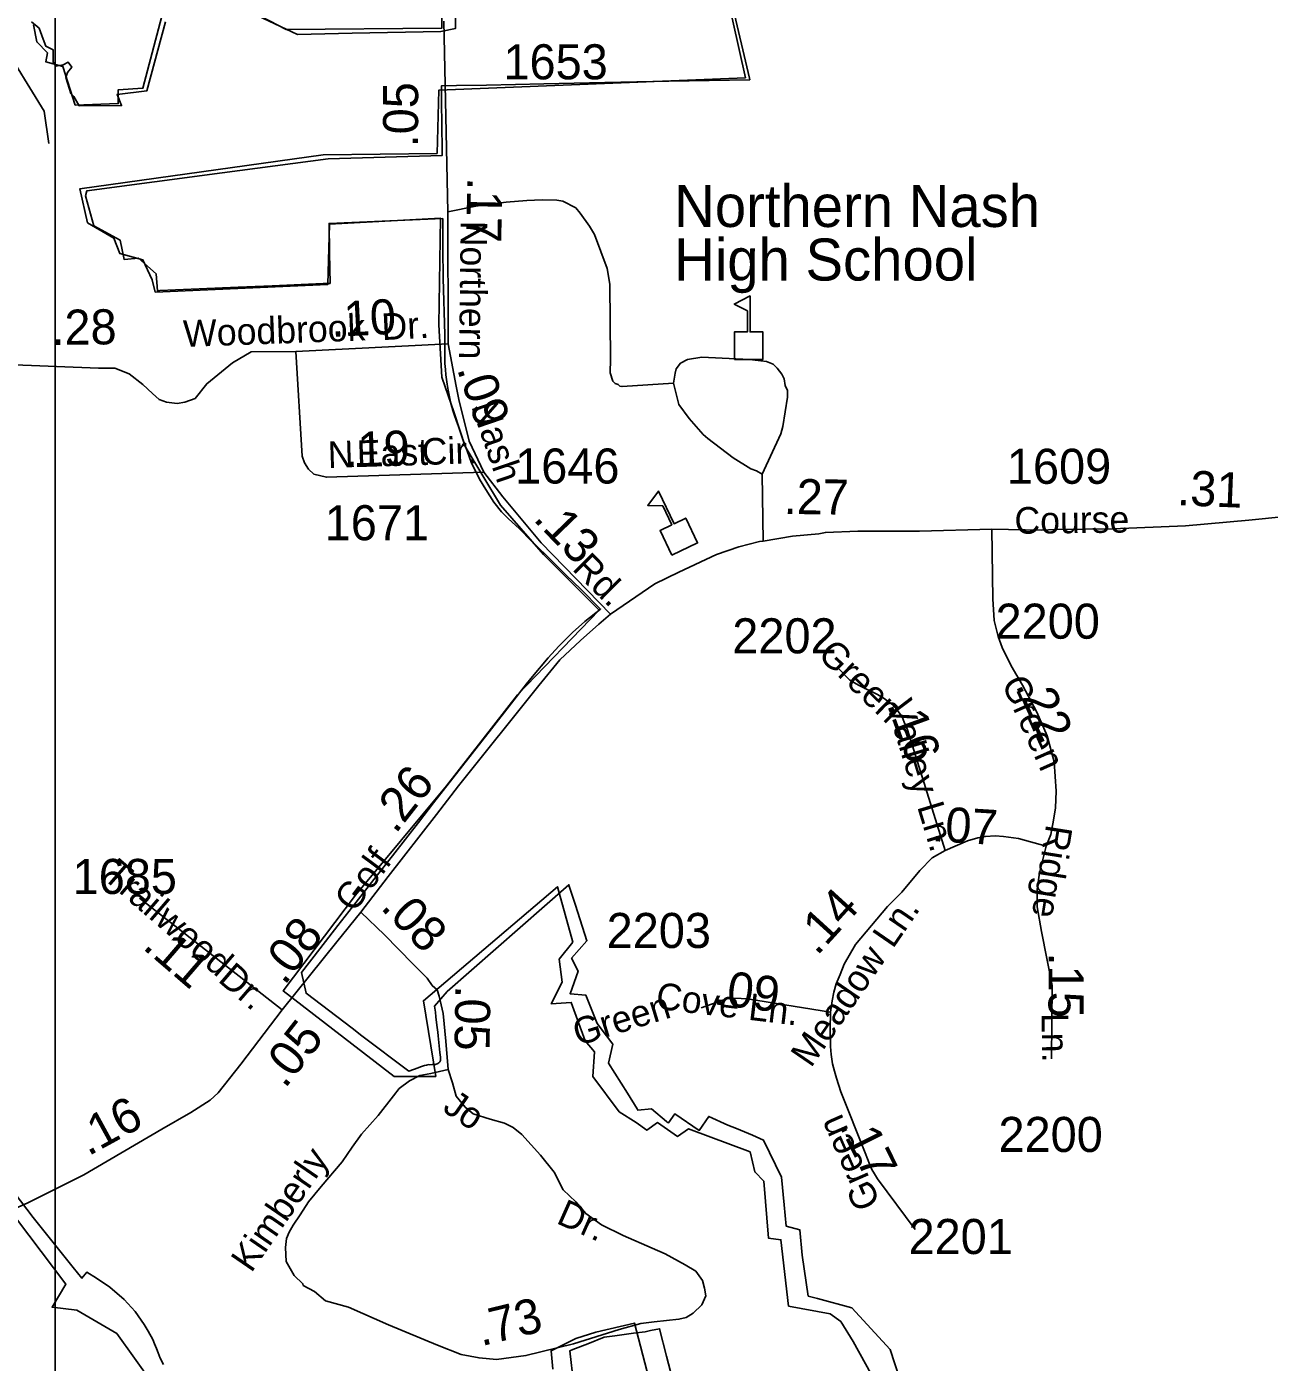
# Model space of a CAD drawing. Extents: x 2220236 to 2384410, y 720751 to 894131.
# Drawn here: x 2325298 to 2329728, y 816415 to 821177 of the extents above; entities that cross this region are included whole.
import ezdxf

# ---------------------------------------------------------------- set-up
doc = ezdxf.new("R2010")
doc.units = 0
doc.layers.add('Default', color=7, linetype='Continuous')

msp = doc.modelspace()

# ---------------------------------------------------------------- linework, layer by layer
at = {"layer": 'Default'}
for p, q in [((2326761.6, 820725.4), (2326355.1, 820719.9)), ((2326800.9, 820047), (2326257.4, 820019.2)), ((2327923.9, 819343.4), (2327919.4, 819581.3)), ((2326209.1, 817672.5), (2325700.3, 818070))]:
    msp.add_line(p, q, dxfattribs=at)
for points in [[(2325398.9, 823881.8), (2329807.7, 823881.8), (2329807.7, 815539.8), (2325398.9, 815539.8), (2325398.9, 823881.8)], [(2327459.3, 822792.3), (2327860.2, 820994.8), (2326767.1, 820950.8), (2326761.6, 820725.4)], [(2325376.4, 820760.7), (2325359.9, 820875.5), (2325258, 821042), (2325213.9, 821266.6), (2325199.9, 821784.6), (2325036.9, 822155.5), (2324851.9, 822397.3), (2324882.9, 822572.5)], [(2326014.6, 821276.8), (2326223.3, 821166.8), (2326778.1, 821172.3), (2326767.1, 822440.5)], [(2327812, 821260.7), (2327874.5, 820993.4), (2327875.8, 820988.2), (2327587.5, 820982.3), (2327473.2, 820980), (2327359.2, 820977.7), (2327250, 820975.4), (2327141, 820973.2), (2327040, 820971.2), (2326937.5, 820969.1), (2326829.8, 820966.9), (2326776.5, 820965.8), (2326776.8, 820948.4), (2326777.2, 820889.4), (2326777.8, 820846.6), (2326779, 820717.8), (2326372.5, 820705.6), (2325994.2, 820655.6), (2325512, 820591.8), (2325507, 820574.2), (2325537.5, 820467.2), (2325630.5, 820416.2), (2325645, 820347.4), (2325697, 820352.1), (2325759.2, 820295.9), (2325764, 820235.6), (2325772.5, 820236.2), (2326052.2, 820248.4), (2326173.2, 820253.4), (2326355.2, 820261), (2326373.2, 820261.8), (2326379.2, 820262), (2326377.8, 820369.8), (2326376, 820475.6), (2326781, 820492.7), (2326782, 820385.8), (2326783, 820278.8), (2326788.2, 820079.2), (2326788.5, 820018.9), (2326788.8, 819975.8), (2326790.8, 819954.4), (2326792, 819935.4), (2326797.2, 819902.2), (2326800.2, 819881.2), (2326805.5, 819857.9), (2326810.2, 819833.2), (2326814.5, 819818.4), (2326816, 819812.6), (2326823.5, 819790.8), (2326829.2, 819773.8), (2326837.2, 819751.1), (2326844.2, 819730.4), (2326850.5, 819712.9), (2326859.2, 819689.6), (2326868.2, 819664.6), (2326882.5, 819624.6), (2326912, 819564.4), (2326934.8, 819527.2), (2326963.5, 819482.3), (2326991, 819447.8), (2327016, 819422.9), (2327053.5, 819387.7), (2327098.5, 819341.9), (2327148.2, 819294.2), (2327221, 819221.5), (2327274, 819171.4), (2327344, 819100.8), (2327288, 819056), (2327244.2, 819017.7), (2327194.5, 818968.1), (2327156.8, 818927), (2327101.5, 818860.6), (2327079.5, 818834.1), (2327026.8, 818764.9), (2326954.5, 818673.7), (2326748.2, 818409.5), (2326694.2, 818340.1), (2326601.8, 818221.4), (2326535.5, 818136.4), (2326472.5, 818055.8), (2326407.2, 817972.2), (2326342.5, 817889.1), (2326277, 817805.1), (2326294.2, 817730.9), (2326458, 817606.1), (2326493.2, 817579.2), (2326660.8, 817453.6), (2326693.5, 817465.7), (2326702.2, 817468.9), (2326709, 817471.1), (2326716.5, 817473.5), (2326723.2, 817475), (2326731.2, 817476.9), (2326733, 817476.4), (2326744, 817476.6), (2326749.2, 817476.8), (2326755, 817476.8), (2326763.5, 817480.2), (2326767.5, 817483.2), (2326769.8, 817485.4), (2326770.8, 817486.8), (2326773.2, 817491.6), (2326773.2, 817497.3), (2326773.5, 817503.1), (2326770.8, 817519.6), (2326764.8, 817579.2), (2326763.5, 817591.9), (2326760.5, 817617.7), (2326757, 817646.6), (2326755.5, 817663.3), (2326751.8, 817684.9), (2326797, 817737.5), (2327230.8, 818118.1), (2327231, 818116.8), (2327253, 818048.9), (2327288.2, 817940.1), (2327295.2, 817918.2), (2327240.5, 817856.5), (2327264, 817810.1), (2327235.2, 817729), (2327291.8, 817723.8), (2327331.5, 817623.2), (2327364.5, 817579.2), (2327387, 817549.6), (2327372.5, 817481.9), (2327439.5, 817374.9), (2327474.2, 817319.2), (2327477.2, 817314.2), (2327525.8, 817318.4), (2327579, 817273.8), (2327581.5, 817271.9), (2327585.5, 817268.5), (2327608, 817300.8), (2327695.8, 817242), (2327729.2, 817292), (2327797.2, 817261.2), (2327828.2, 817248.4), (2327885, 817224.8), (2327925.2, 817206.9), (2327989, 817075.8), (2327998.5, 816977.2), (2328006, 816900.9), (2328053.8, 816887.8), (2328063, 816797.2), (2328084.5, 816651.6), (2328116.8, 816643.2), (2328239.2, 816609.1), (2328376.8, 816460.4), (2328410.2, 816354.7)], [(2327812, 821260.7), (2327874.5, 820993.4), (2327875.8, 820988.2), (2327587.5, 820982.3), (2327473.2, 820980), (2327359.2, 820977.7), (2327250, 820975.4), (2327141, 820973.2), (2327040, 820971.2), (2326937.5, 820969.1), (2326829.8, 820966.9), (2326776.5, 820965.8), (2326776.8, 820948.4), (2326777.2, 820889.4), (2326777.8, 820846.6), (2326779, 820717.8), (2326372.5, 820705.6), (2325994.2, 820655.6), (2325512, 820591.8), (2325507, 820574.2), (2325537.5, 820467.2), (2325630.5, 820416.2), (2325645, 820347.4), (2325697, 820352.1), (2325759.2, 820295.9), (2325764, 820235.6), (2325772.5, 820236.2), (2326052.2, 820248.4), (2326173.2, 820253.4), (2326355.2, 820261), (2326373.2, 820261.8), (2326379.2, 820262), (2326377.8, 820369.8), (2326376, 820475.6), (2326781, 820492.7), (2326782, 820385.8), (2326783, 820278.8), (2326788.2, 820079.2), (2326788.5, 820018.9), (2326788.8, 819975.8), (2326790.8, 819954.4), (2326792, 819935.4), (2326797.2, 819902.2), (2326800.2, 819881.2), (2326805.5, 819857.9), (2326810.2, 819833.2), (2326814.5, 819818.4), (2326816, 819812.6), (2326823.5, 819790.8), (2326829.2, 819773.8), (2326837.2, 819751.1), (2326844.2, 819730.4), (2326850.5, 819712.9), (2326859.2, 819689.6), (2326868.2, 819664.6), (2326882.5, 819624.6), (2326912, 819564.4), (2326934.8, 819527.2), (2326963.5, 819482.3), (2326991, 819447.8), (2327016, 819422.9), (2327053.5, 819387.7), (2327098.5, 819341.9), (2327148.2, 819294.2), (2327221, 819221.5), (2327274, 819171.4), (2327344, 819100.8), (2327288, 819056), (2327244.2, 819017.7), (2327194.5, 818968.1), (2327156.8, 818927), (2327101.5, 818860.6), (2327079.5, 818834.1), (2327026.8, 818764.9), (2326954.5, 818673.7), (2326748.2, 818409.5), (2326694.2, 818340.1), (2326601.8, 818221.4), (2326535.5, 818136.4), (2326472.5, 818055.8), (2326407.2, 817972.2), (2326342.5, 817889.1), (2326277, 817805.1), (2326294.2, 817730.9), (2326458, 817606.1), (2326493.2, 817579.2), (2326660.8, 817453.6), (2326693.5, 817465.7), (2326702.2, 817468.9), (2326709, 817471.1), (2326716.5, 817473.5), (2326723.2, 817475), (2326731.2, 817476.9), (2326733, 817476.4), (2326744, 817476.6), (2326749.2, 817476.8), (2326755, 817476.8), (2326763.5, 817480.2), (2326767.5, 817483.2), (2326769.8, 817485.4), (2326770.8, 817486.8), (2326773.2, 817491.6), (2326773.2, 817497.3), (2326773.5, 817503.1), (2326770.8, 817519.6), (2326764.8, 817579.2), (2326763.5, 817591.9), (2326760.5, 817617.7), (2326757, 817646.6), (2326755.5, 817663.3), (2326751.8, 817684.9), (2326797, 817737.5), (2327230.8, 818118.1), (2327231, 818116.8), (2327253, 818048.9), (2327288.2, 817940.1), (2327295.2, 817918.2), (2327240.5, 817856.5), (2327264, 817810.1), (2327235.2, 817729), (2327291.8, 817723.8), (2327331.5, 817623.2), (2327364.5, 817579.2), (2327387, 817549.6), (2327372.5, 817481.9), (2327439.5, 817374.9), (2327474.2, 817319.2), (2327477.2, 817314.2), (2327525.8, 817318.4), (2327579, 817273.8), (2327581.5, 817271.9), (2327585.5, 817268.5), (2327608, 817300.8), (2327695.8, 817242), (2327729.2, 817292), (2327797.2, 817261.2), (2327828.2, 817248.4), (2327885, 817224.8), (2327925.2, 817206.9), (2327989, 817075.8), (2327998.5, 816977.2), (2328006, 816900.9), (2328053.8, 816887.8), (2328063, 816797.2), (2328084.5, 816651.6), (2328116.8, 816643.2), (2328239.2, 816609.1), (2328376.8, 816460.4), (2328410.2, 816354.7)], [(2326041.5, 821253.8), (2326262.8, 821149.8), (2326458, 821153.8), (2326774.8, 821160.1), (2326826.5, 821170.6), (2326827, 821232.2)], [(2326041.5, 821253.8), (2326262.8, 821149.8), (2326458, 821153.8), (2326774.8, 821160.1), (2326826.5, 821170.6), (2326827, 821232.2)], [(2325322.4, 821183.3), (2325333.4, 821122.9), (2325371.9, 821084.4), (2325366.4, 821051.4), (2325426.8, 821034.9), (2325470.7, 820897.5), (2325624.5, 820903), (2325624.5, 820952.4), (2325712.4, 820957.9), (2325783.8, 821232.8)], [(2325315, 821193.9), (2325342.5, 821171.4), (2325356.5, 821132.9), (2325365.5, 821107.3), (2325392, 821094.6), (2325391.8, 821050.4), (2325402, 821036.2), (2325428, 821041.5), (2325445.2, 821050.8), (2325458.2, 821033.3), (2325443, 821013.7), (2325437.8, 820996.1), (2325455, 820938.7), (2325466, 820927.7), (2325484.8, 820895.5), (2325636.2, 820896), (2325620.2, 820935.4), (2325725.8, 820948), (2325792.5, 821194.6)], [(2325315, 821193.9), (2325342.5, 821171.4), (2325356.5, 821132.9), (2325365.5, 821107.3), (2325392, 821094.6), (2325391.8, 821050.4), (2325402, 821036.2), (2325428, 821041.5), (2325445.2, 821050.8), (2325458.2, 821033.3), (2325443, 821013.7), (2325437.8, 820996.1), (2325455, 820938.7), (2325466, 820927.7), (2325484.8, 820895.5), (2325636.2, 820896), (2325620.2, 820935.4), (2325725.8, 820948), (2325792.5, 821194.6)], [(2326785, 821196.6), (2326799.3, 820516.5), (2326800.9, 820047)], [(2326355.1, 820719.9), (2325487.2, 820599), (2325514.7, 820478), (2325608.1, 820423.1), (2325630, 820368.1), (2325712.4, 820346.1), (2325745.4, 820274.7), (2325756.4, 820230.7), (2326371.6, 820258.2), (2326377.1, 820472.5), (2326772.6, 820494.5), (2326767.1, 820114.1), (2326778.1, 819927.2), (2326822, 819800.7), (2326860.5, 819679.8), (2326986.8, 819470.9), (2327140.7, 819295), (2327338.4, 819097.1), (2327047.3, 818794.8), (2326794.6, 818470.4), (2326470.5, 818080.2), (2326212.3, 817739.3), (2326607.8, 817434.7), (2326756.1, 817434.7), (2326712.2, 817704.1), (2327190.1, 818110.9), (2327245, 817913), (2327195.6, 817852.5), (2327206.6, 817770.1), (2327168.1, 817693.1), (2327239.5, 817698.6), (2327289, 817561.2), (2327321.9, 817522.7), (2327316.4, 817434.7), (2327409.8, 817308.3), (2327470.2, 817269.8), (2327508.7, 817242.4), (2327547.1, 817269.8), (2327618.6, 817220.4), (2327657, 817247.8), (2327876.7, 817165.4), (2327893.2, 817093.9), (2327926.2, 817060.9), (2327942.6, 816857.6), (2327986.6, 816852.1), (2328014.1, 816615.7), (2328162.4, 816588.2), (2328200.8, 816560.7), (2328244.8, 816489.3), (2328332.7, 816329.8)], [(2327604.1, 819905.8), (2327420.3, 819893.8), (2327412.2, 819895.7), (2327406.2, 819901.7), (2327396.2, 819905.5), (2327388.1, 819913.3), (2327377.9, 819943.3), (2327379.3, 819991.2), (2327376.4, 820259.2), (2327367.9, 820315), (2327322.5, 820436.4), (2327304.3, 820466.3), (2327271.6, 820512), (2327255.6, 820531.7), (2327209.3, 820555.2), (2327187.3, 820558.9), (2327135.2, 820560.4), (2327080.7, 820557.3), (2327007.3, 820551.9), (2326959.7, 820545.1), (2326898.5, 820536.9), (2326799.3, 820516.5)], [(2326257.4, 820019.2), (2326097.7, 820017.5), (2326032.1, 819979.2), (2325939.6, 819904.2), (2325898.1, 819851.5), (2325861.4, 819838.8), (2325834.3, 819834), (2325796.8, 819838.1), (2325770.3, 819847.7), (2325746.5, 819869.1), (2325711.4, 819901), (2325663.5, 819939.3), (2325612.4, 819960.1), (2325553.4, 819960.1), (2325224.7, 819972.8), (2325116.1, 820007.9)], [(2326927.8, 819588.6), (2326366.2, 819570.5), (2326322.1, 819582.1), (2326302, 819599.9), (2326287.7, 819621.7), (2326279.5, 819645.6), (2326257.4, 820019.2)], [(2326800.9, 820047), (2326828.7, 819895.5), (2326839, 819847.5), (2326875.3, 819699.8), (2326927.8, 819588.6)], [(2327919.4, 819581.3), (2327986, 819725.9), (2327993.5, 819752), (2328010.4, 819856.1), (2328010.3, 819880.1), (2328001.9, 819898), (2327997.8, 819922), (2327989.5, 819937.9), (2327973.4, 819959.7), (2327959.2, 819973.5), (2327935, 819983.3), (2327875.1, 819990.6), (2327705.1, 819998.7), (2327653.3, 819990.2), (2327629.3, 819978), (2327613.6, 819957.8), (2327609.6, 819941.8), (2327604.1, 819905.8)], [(2327604.1, 819905.8), (2327623, 819829.9), (2327659.4, 819780.4), (2327710, 819723), (2327726.2, 819709.1), (2327816.8, 819640.2), (2327879.2, 819600.9), (2327899.3, 819593.1), (2327919.4, 819581.3)], [(2326927.8, 819588.6), (2326994.8, 819501.3), (2327132.4, 819336.9), (2327378.9, 819082.4)], [(2328738.8, 819385.7), (2328917.1, 819382.2), (2328965, 819384.6), (2329169, 819386.9), (2329428.8, 819397.7), (2329654.4, 819418.1), (2330019.9, 819454.1), (2330057.8, 819456.4), (2330139.7, 819465.2), (2330407.4, 819478.1), (2330659.3, 819474.8), (2330937.1, 819455.3), (2331049.5, 819445.4), (2331561.8, 819384.6), (2332029.1, 819332)], [(2327378.9, 819082.4), (2327537, 819191), (2327623.4, 819232.3), (2327756.6, 819295.6), (2327836.4, 819322.4), (2327910, 819341.3), (2327923.9, 819343.4), (2328027.7, 819360.5), (2328121.5, 819369.5), (2328145.6, 819373.9), (2328261.4, 819379), (2328480.8, 819379), (2328738.8, 819385.7)], [(2328738.8, 819385.7), (2328742.5, 819136.7), (2328747.4, 819060), (2328761, 819003.4), (2328775.4, 818963.5), (2328807.3, 818898), (2328848, 818829.4), (2328899, 818733.7), (2328936.5, 818648.3), (2328960.5, 818555.7), (2328968.2, 818451.6), (2328965.3, 818392.2), (2328958.9, 818348.3), (2328949.3, 818297.2), (2328932.6, 818255.9)], [(2326488.6, 818020.6), (2326586.6, 818147.4), (2326758.5, 818367.9), (2326837.8, 818470.4), (2327123.2, 818827.7), (2327198.7, 818919.7), (2327272.5, 818989.2), (2327337.6, 819046.5), (2327378.9, 819082.4)], [(2328572.7, 818239.8), (2328438.5, 818670.8), (2328426.4, 818697.4), (2328419.5, 818716.1), (2328401.9, 818739.3), (2328382, 818761.6), (2328355.1, 818781.7), (2328331, 818796.2), (2328263.1, 818829.4), (2328232.8, 818847), (2328189.7, 818891.7)], [(2328932.6, 818255.9), (2328833.7, 818282.6), (2328780.8, 818290.1), (2328750.2, 818292), (2328715.7, 818290.4), (2328689, 818285), (2328652.3, 818274.7), (2328572.7, 818239.8)], [(2328932.6, 818255.9), (2328908.4, 818160.6), (2328900.6, 818101.5), (2328900.5, 818038.7), (2328916, 817951), (2328954.4, 817758.9), (2328951.3, 817497.8)], [(2328572.7, 818239.8), (2328526.4, 818213.4), (2328481.7, 818168.8), (2328418.1, 818091.6), (2328366.5, 818039.8), (2328252.7, 817905.4), (2328212.8, 817835.2), (2328197.7, 817798.5), (2328184.1, 817765), (2328175.3, 817734.7), (2328168.9, 817703.6), (2328163.2, 817663.7)], [(2326209.1, 817672.5), (2326403.7, 817914.7), (2326488.6, 818020.6)], [(2326488.6, 818020.6), (2326574, 817939.8), (2326674.6, 817835.9), (2326726, 817785.2), (2326743.6, 817758.7), (2326761.4, 817742.7), (2326767.8, 817720.3), (2326783, 817658.9), (2326791.8, 817560.8), (2326800.8, 817459.5)], [(2328163.2, 817663.7), (2327867.4, 817710.7), (2327844.7, 817712.7), (2327819.3, 817713.1), (2327805.2, 817712.7), (2327792.7, 817710.7), (2327702.2, 817679.2)], [(2325008.1, 816853.1), (2325302.1, 816984.4), (2325502.1, 817083.6), (2325779.2, 817246.4), (2325883.1, 817306.1), (2325951.6, 817349.3), (2325980.3, 817375.6), (2326061.7, 817478.6), (2326209.1, 817672.5)], [(2328163.2, 817663.7), (2328162.2, 817603.2), (2328163.2, 817541.6), (2328166.1, 817512.8), (2328171.2, 817479.4), (2328178.3, 817453.7), (2328184.8, 817428.8), (2328200.4, 817379), (2328287.3, 817162.6), (2328303.9, 817118.9), (2328311.3, 817102.4), (2328320, 817086.9), (2328331.3, 817069.5), (2328465, 816888.6)], [(2326283.5, 816689.4), (2326282.8, 816695.4), (2326251.9, 816724.2), (2326222.8, 816774.8), (2326220.5, 816824.3), (2326224.4, 816856.2), (2326233.2, 816879.3), (2326248.3, 816904.7), (2326272.6, 816941.1), (2326302.3, 816987.4), (2326347.5, 817041.5), (2326422.2, 817130.3), (2326458.3, 817182.9), (2326491.8, 817229.2), (2326551.2, 817295.6), (2326605.4, 817364.9), (2326626, 817391.2), (2326662.1, 817418.7), (2326699.5, 817437.5), (2326738.2, 817445), (2326800.8, 817459.5)], [(2326800.8, 817459.5), (2326816.5, 817411.5), (2326829.3, 817363.7), (2326861.2, 817325.4), (2326890.1, 817301.3), (2326950.7, 817282.5), (2327001.6, 817267.9), (2327031.9, 817252.8), (2327063, 817227.2), (2327129.3, 817153.8), (2327178.7, 817093.2), (2327210.1, 817030.2), (2327256.1, 816987.1), (2327291.2, 816945.6), (2327346.9, 816905), (2327424.3, 816867.4), (2327527.5, 816822.4), (2327573.9, 816802.4), (2327645, 816762.5), (2327683.7, 816740), (2327706.9, 816707.5), (2327714.7, 816679.9), (2327718.6, 816652.4), (2327704.4, 816619.8), (2327673.4, 816591), (2327648.9, 816574.8), (2327623.1, 816568.5), (2327535.4, 816559.8), (2327487.6, 816553.5), (2327410.1, 816532.5)], [(2325745.4, 816342.5), (2325619.1, 816518.4), (2325476.2, 816600.8), (2325388.3, 816611.8), (2325437.8, 816694.3), (2325124.7, 817106.5), (2324921.4, 816941.6), (2324959.9, 816507.4), (2324778.6, 816507.4), (2324685.2, 816551.3), (2324562.2, 816551.3), (2324452.3, 816523.9), (2324320.5, 816490.9), (2324056.8, 816490.9), (2324018.4, 816842.7), (2323727.2, 817062.6), (2323502, 816947.1), (2323364.7, 816996.6)], [(2325786, 816407.4), (2325773.8, 816430.1), (2325766.5, 816448.6), (2325761, 816464.5), (2325753.5, 816481.3), (2325747.2, 816496.1), (2325730.8, 816525.8), (2325716.8, 816549.7), (2325684.5, 816596.8), (2325645, 816639.7), (2325594.8, 816682.9), (2325546.8, 816715.5), (2325512.8, 816737.1), (2325494.5, 816715.1), (2325463.8, 816753.6), (2325320.8, 816931.6), (2325253.5, 817021.2)], [(2325786, 816407.4), (2325773.8, 816430.1), (2325766.5, 816448.6), (2325761, 816464.5), (2325753.5, 816481.3), (2325747.2, 816496.1), (2325730.8, 816525.8), (2325716.8, 816549.7), (2325684.5, 816596.8), (2325645, 816639.7), (2325594.8, 816682.9), (2325546.8, 816715.5), (2325512.8, 816737.1), (2325494.5, 816715.1), (2325463.8, 816753.6), (2325320.8, 816931.6), (2325253.5, 817021.2)], [(2327410.1, 816532.5), (2327247.7, 816480.9), (2327077.6, 816439.1), (2326973.2, 816425.3), (2326910.6, 816430.9), (2326846.8, 816443.7), (2326763, 816476.4), (2326587.5, 816549), (2326445.5, 816612), (2326362.9, 816633.9), (2326323.5, 816667.8), (2326283.5, 816689.4)], [(2327618.6, 815967), (2327464.7, 816555.2), (2327327.4, 816522.2), (2327256, 816500.2), (2327168.1, 816456.3), (2327173.6, 816390.3)], [(2327613, 816305.5), (2327579, 816437.4), (2327554, 816535.1), (2327522, 816528.2), (2327502.5, 816523.9), (2327460.8, 816518.6), (2327395, 816509.8), (2327357.2, 816505.2), (2327298.2, 816481.6), (2327244.5, 816460.5), (2327234.8, 816456.5), (2327247.2, 816342.4)], [(2327613, 816305.5), (2327579, 816437.4), (2327554, 816535.1), (2327522, 816528.2), (2327502.5, 816523.9), (2327460.8, 816518.6), (2327395, 816509.8), (2327357.2, 816505.2), (2327298.2, 816481.6), (2327244.5, 816460.5), (2327234.8, 816456.5), (2327247.2, 816342.4)]]:
    msp.add_lwpolyline(points, dxfattribs=at)
for points in [[(2327821.1, 819990.8), (2327821.1, 820088.7), (2327867.1, 820088.7), (2327867.1, 820163.8), (2327820.1, 820188), (2327876.7, 820217.2), (2327876.7, 820088.7), (2327922.8, 820088.7), (2327922.8, 819990.8)], [(2327597.8, 819292.9), (2327555.8, 819381.3), (2327597.4, 819401.1), (2327565.2, 819468.9), (2327512.3, 819470.6), (2327550.9, 819521.3), (2327606.1, 819405.2), (2327647.6, 819424.9), (2327689.7, 819336.5)]]:
    msp.add_lwpolyline(points, close=True, dxfattribs=at)

# ---------------------------------------------------------------- texts
for s, height, p in [('1653', 125, (2326997.6, 820989.4)), ('Northern Nash', 150, (2327606.2, 820463)), ('High School', 150, (2327606.2, 820272)), ('1646', 125, (2327039.3, 819548.3)), ('1609', 125, (2328792.4, 819547.3)), ('1671', 125, (2326360.3, 819346.2)), ('2200', 125, (2328752, 818995.1)), ('2202', 125, (2327813.4, 818942.9)), ('1685', 125, (2325461.6, 818085)), ('2203', 125, (2327365.5, 817892.4)), ('2200', 125, (2328762.4, 817165.2)), ('2201', 125, (2328441.7, 816801.3))]:
    msp.add_text(s, height=height, dxfattribs=at).set_placement(p)
for s, height, rotation, p in [('.05', 125, 89.9379, (2326693.3, 820746.8)), ('.17', 125, 268.9784, (2326868.8, 820640.6)), ('Northern', 95, 269.315, (2326845.3, 820485.7)), ('.10', 125, 2.928, (2326385.1, 820070.7)), ('.28', 125, 0.6097, (2325386.6, 820042.5)), ('Woodbrook', 95, 2.0912, (2325857.4, 820035)), ('Dr.', 95, 2.928, (2326565, 820059.5)), ('.09', 125, 288.9312, (2326830.9, 819957.5)), ('Nash', 95, 288.9312, (2326881.8, 819824)), ('.19', 125, 1.846, (2326433.1, 819605.9)), ('N.', 95, 1.846, (2326372.6, 819603.5)), ('East', 95, 1.846, (2326476, 819606.8)), ('Cir.', 95, 1.846, (2326707.5, 819614.3)), ('.31', 125, 357.7509, (2329397.9, 819471.2)), ('.27', 125, 359.3214, (2327996.1, 819440)), ('.13', 125, 313.983, (2327100.3, 819419.6)), ('Course', 95, 0.6459, (2328819.8, 819369)), ('Rd.', 95, 314.9793, (2327239.5, 819242.5)), ('Green', 95, 315.7856, (2328114.2, 818933.8)), ('Green', 95, 294.0553, (2328772.1, 818838.3)), ('.22', 125, 294.3881, (2328822, 818829.4)), ('Valley Ln.', 95, 286.8607, (2328361.1, 818762.1)), ('.16', 125, 289.9712, (2328363.7, 818760.5)), ('.26', 125, 51.9271, (2326612.9, 818296.3)), ('.07', 125, 356.396, (2328523.3, 818273.8)), ('Ridge ', 95, 260.9523, (2328933, 818335.9)), ('Golf', 95, 53.2229, (2326464.1, 818014.4)), ('Trailwood', 95, 319.2518, (2325563.7, 818144.1)), ('.08', 125, 314.0828, (2326555.9, 818034.7)), ('.14', 125, 47.7051, (2328115.5, 817861.7)), ('Meadow Ln.', 95, 55.5093, (2328093.9, 817462.3)), ('.08', 125, 51.9271, (2326216.7, 817755.8)), ('.11', 125, 319.2518, (2325707.3, 817892.4)), ('Dr.', 95, 319.2518, (2325976.2, 817775.5)), ('.15', 125, 269.8632, (2328941.2, 817876.2)), ('.09', 125, 352.7233, (2327743.2, 817692.3)), ('.05', 125, 269.0828, (2326826.6, 817759.8)), ('Cove Ln.', 95, 353.1994, (2327538.1, 817676.2)), ('Green', 95, 16.9976, (2327262.6, 817542.6)), ('.05', 125, 51.9271, (2326218.5, 817388.2)), (' Ln.', 95, 270.8857, (2328915.4, 817695.7)), ('.16', 125, 28.6851, (2325517.1, 817148.8)), ('Jo', 95, 325.5909, (2326776.3, 817313.6)), ('Green', 95, 113.6921, (2328342.7, 816983.3)), ('.17', 125, 296.4182, (2328191.9, 817261.9)), ('Kimberly', 95, 55.5093, (2326098.6, 816731.3)), ('Dr.', 95, 336.0237, (2327182.2, 816912.6)), ('.73', 125, 13.8148, (2326918.6, 816472.2))]:
    msp.add_text(s, height=height, rotation=rotation, dxfattribs=at).set_placement(p)

doc.saveas('drawing.dxf')
